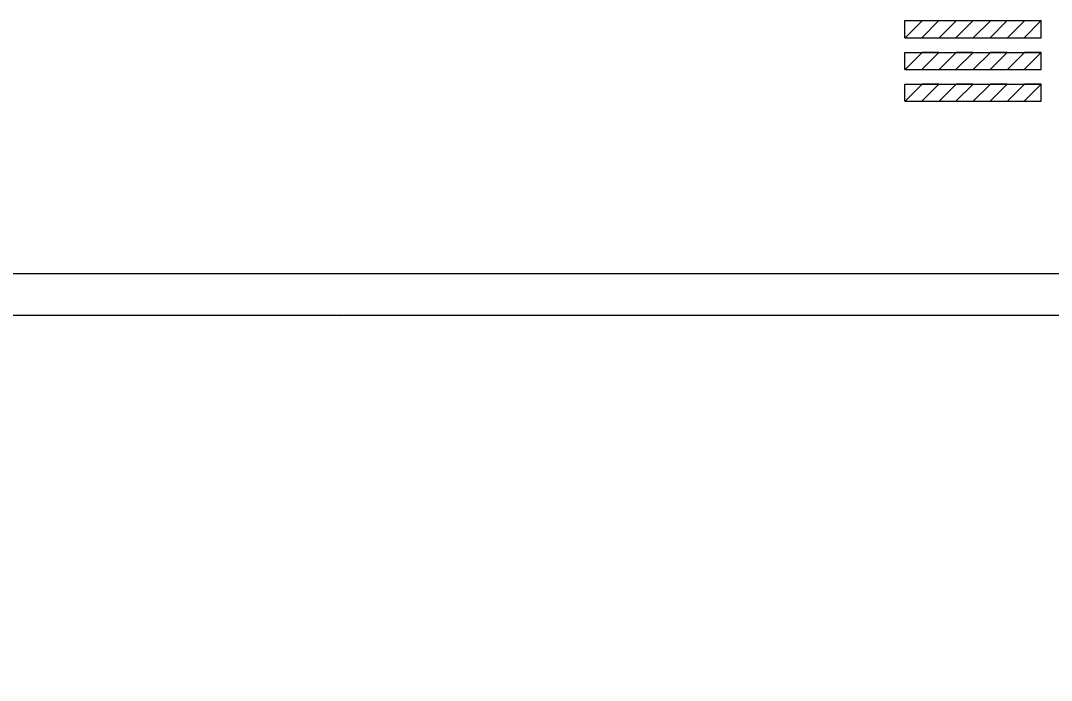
# Model space of a CAD drawing. Extents: x 1678017 to 1687792, y 404433 to 413488.
# Drawn here: x 1682424.8 to 1682908.4, y 408621.6 to 408931 of the extents above; entities that cross this region are included whole.
import ezdxf

# ---------------------------------------------------------------- set-up
doc = ezdxf.new("R2010")
doc.units = 0
for name, color, linetype in [('S_BUILDING', 7, 'Continuous'), ('S_GRAVEL_ROAD', 7, 'Continuous'), ('S_STREAM', 7, 'Continuous')]:
    doc.layers.add(name, color=color, linetype=linetype)

msp = doc.modelspace()

# ---------------------------------------------------------------- linework, layer by layer
at = {"layer": 'S_BUILDING'}
for p, q in [((1681812.23, 408792.9), (1683393.13, 408792.9)), ((1682574.83, 408791.6), (1682574.83, 408791.6)), ((1682574.83, 408791.6), (1682574.83, 408791.6))]:
    msp.add_line(p, q, dxfattribs=at)
at = {"layer": 'S_GRAVEL_ROAD'}
for p, q in [((1682839.58, 408931.04), (1682903.61, 408931.04)), ((1682839.58, 408923), (1682839.58, 408931.04)), ((1682903.61, 408923), (1682903.61, 408931.04)), ((1682839.58, 408923), (1682903.61, 408923)), ((1682903.56, 408923.02), (1682903.61, 408923.07)), ((1682839.58, 408916.13), (1682903.61, 408916.13)), ((1682839.58, 408908.12), (1682839.58, 408916.13)), ((1682903.61, 408908.12), (1682903.61, 408916.13)), ((1682903.61, 408908.12), (1682903.61, 408916.13)), ((1682839.58, 408908.12), (1682903.61, 408908.12)), ((1682839.58, 408901.28), (1682903.61, 408901.28)), ((1682839.58, 408893.26), (1682839.58, 408901.28)), ((1682903.61, 408893.26), (1682903.61, 408901.28)), ((1682839.58, 408893.26), (1682903.61, 408893.26))]:
    msp.add_line(p, q, dxfattribs=at)
for points in [[(1682855.61, 408931.04), (1682847.74, 408931.01), (1682839.74, 408923.02), (1682847.59, 408923.02)], [(1682871.61, 408931.04), (1682863.74, 408931.01), (1682855.74, 408923.02), (1682863.59, 408923.02)], [(1682887.61, 408931.04), (1682879.74, 408931.01), (1682871.74, 408923.02), (1682879.59, 408923.02)], [(1682903.61, 408931.04), (1682895.74, 408931.01), (1682887.74, 408923.02), (1682895.59, 408923.02)], [(1682855.61, 408916.13), (1682847.74, 408916.11), (1682839.74, 408908.12), (1682847.59, 408908.12)], [(1682871.61, 408916.13), (1682863.74, 408916.11), (1682855.74, 408908.12), (1682863.59, 408908.12)], [(1682887.61, 408916.13), (1682879.74, 408916.11), (1682871.74, 408908.12), (1682879.59, 408908.12)], [(1682903.61, 408916.13), (1682895.74, 408916.11), (1682887.74, 408908.12), (1682895.59, 408908.12)], [(1682855.61, 408901.28), (1682847.74, 408901.25), (1682839.74, 408893.26), (1682847.59, 408893.26)], [(1682871.61, 408901.28), (1682863.74, 408901.25), (1682855.74, 408893.26), (1682863.59, 408893.26)], [(1682887.61, 408901.28), (1682879.74, 408901.25), (1682871.74, 408893.26), (1682879.59, 408893.26)], [(1682903.61, 408901.28), (1682895.74, 408901.25), (1682887.74, 408893.26), (1682895.59, 408893.26)]]:
    msp.add_lwpolyline(points, close=True, dxfattribs=at)
at = {"layer": 'S_STREAM'}
msp.add_line((1681750.23, 408812.37), (1683416.9, 408812.37), dxfattribs=at)
for points in [[(1681750.2, 408812.37), (1683416.9, 408812.37), (1683416.9, 407745.68), (1681750.2, 407745.68)], [(1682981.83, 408792.9), (1683079.93, 408792.9), (1683079.93, 408743.5), (1683160.49, 408743.5), (1683276.49, 408743.5), (1683276.49, 408621.83), (1683393.13, 408621.83), (1683393.13, 407765.6), (1681812.23, 407765.6), (1681812.23, 408792.9)]]:
    msp.add_lwpolyline(points, close=True, dxfattribs=at)

doc.saveas('drawing.dxf')
